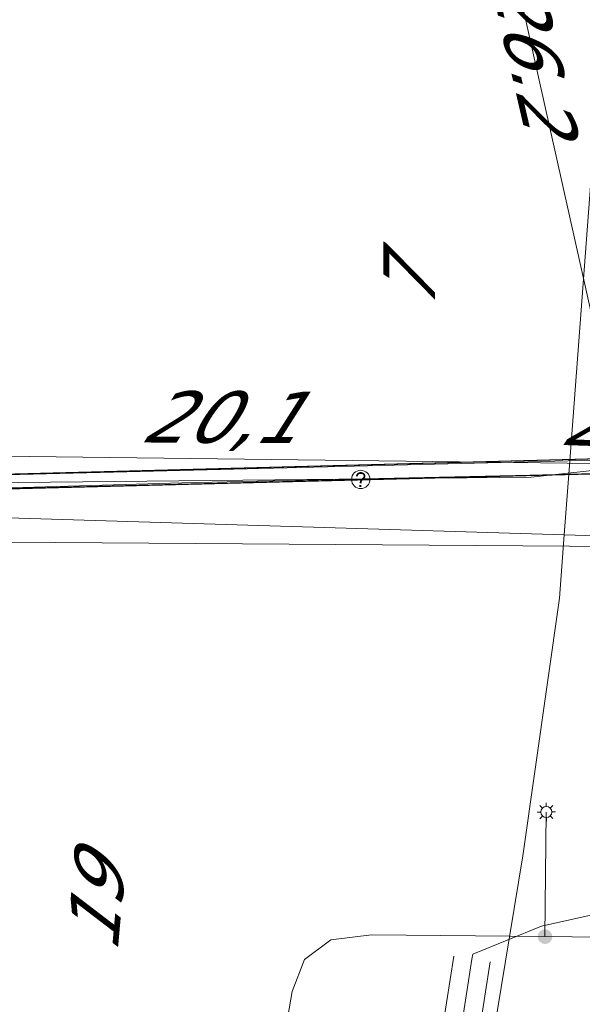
# Model space of a CAD drawing. Header units: metres. Extents: x 124576 to 133557, y 395865 to 402386.
# Tile 288 of 447: x 128449 to 128465, y 402170 to 402197. Entities that reach past the tile are written whole.
import ezdxf
from ezdxf.enums import TextEntityAlignment as Align

# ---------------------------------------------------------------- set-up
doc = ezdxf.new("R2010")
doc.units = ezdxf.units.M
doc.header["$MEASUREMENT"] = 0
for name, color, linetype, lineweight, true_color in [('LG_Datatransport_Blauw_Glas_Zuid', 3, 'Continuous', 13, 0x00ff00), ('LG_Datatransport_Eurofiber_Nederland_BV', 3, 'Continuous', 13, 0x00ff00), ('LG_Datatransport_KPN_BV', 3, 'Continuous', 13, 0x00ff00), ('LG_Datatransport_Tele2_Nederland_BV', 3, 'Continuous', 13, 0x00ff00), ('LG_Datatransport_Ziggo_BV', 3, 'Continuous', 13, 0x00ff00), ('LG_Laag_Spanning_Enexis_Netbeheer_BV', 7, 'Continuous', 13, 0x960000), ('LG_unet-4_Brabant_Water', 5, 'Continuous', 13, 0x0000ff)]:
    doc.layers.add(name, color=color, linetype=linetype, lineweight=lineweight, true_color=true_color)
for name, color, linetype, lineweight in [('LG_Datatransport_P_KPN_BV', 7, 'Continuous', 0), ('LG_Laag_Spanning_P_Enexis_Netbeheer_BV', 7, 'Continuous', 0), ('LG_n00003_Spitters_Electrotechniek_BV', 7, 'Continuous', 13), ('MV_Datatransport', 7, 'Continuous', 0), ('MV_Midden_Spanning', 7, 'Continuous', 0), ('MV_Midden_Spanning_pijl', 7, 'Continuous', 0), ('MV_unet-4', 7, 'Continuous', 0)]:
    doc.layers.add(name, color=color, linetype=linetype, lineweight=lineweight)
doc.styles.add('Klic_Annotatie', font='verdanai.ttf', dxfattribs={"oblique": 20, "height": 1.4})

# ---------------------------------------------------------------- blocks, each defined once
blk = doc.blocks.new('Mof')
at = {"layer": 'LG_Laag_Spanning_P_Enexis_Netbeheer_BV'}
h = blk.add_hatch(color=256, dxfattribs=at)
edge = h.paths.add_edge_path()
edge.add_arc((0, 0), 2, 0, 360)
blk = doc.blocks.new('Streetlight')
at = {"layer": 'LG_Laag_Spanning_P_Enexis_Netbeheer_BV'}
for p, q in [((-1.77, 1.77), (-1.06, 1.06)), ((0, 2.5), (0, 1.5)), ((1.77, 1.77), (1.06, 1.06)), ((-1.06, -1.06), (-1.77, -1.77)), ((0, -1.5), (0, -2.5)), ((1.06, -1.06), (1.77, -1.77))]:
    blk.add_line(p, q, dxfattribs=at)
at = {"layer": 'LG_Laag_Spanning_P_Enexis_Netbeheer_BV', "flags": 128}
for points in [[(-2.5, 0), (-1.5, 0)], [(1.5, 0), (2.5, 0)]]:
    blk.add_lwpolyline(points, dxfattribs=at)
at = {"layer": 'LG_Laag_Spanning_P_Enexis_Netbeheer_BV'}
blk.add_circle((0, 0), 1.5, dxfattribs=at)
blk = doc.blocks.new('Onbekend_3')
at = {"layer": 'LG_Datatransport_P_KPN_BV'}
blk.add_hatch(color=256, dxfattribs=at).paths.add_polyline_path([(-0.25, -1.07, -0.262633), (0.23, 0.15), (0.59, 0.47, 0.379827), (0.7, 1.26), (0.69, 1.26, 0.228508), (-0.03, 1.53), (-0.03, 1.52, 0.459053), (-0.82, 0.79), (-1.29, 0.85, -0.414214), (-0.08, 2, -0.243799), (1.09, 1.52, -0.379827), (0.9, 0.11), (0.54, -0.2, 0.262633), (0.23, -1.08), (-0.17, -1.07)])
blk.add_circle((0, 0), 2.5, dxfattribs=at)
at = {"layer": 'LG_Datatransport_P_KPN_BV', "extrusion": (0, 0, -1)}
blk.add_solid([(0.34, -2.06), (-0.21, -2.06), (0.34, -1.51), (-0.21, -1.51)], dxfattribs=at)

msp = doc.modelspace()

# ---------------------------------------------------------------- linework, layer by layer
at = {"layer": 'LG_Datatransport_Blauw_Glas_Zuid', "flags": 128}
msp.add_lwpolyline([(128556.5, 402106.3), (128552.3, 402110.7), (128548.6, 402114.8), (128536.9, 402127.4), (128533.9, 402130.7), (128531, 402134), (128529, 402136.1), (128517.7, 402147.4), (128511.7, 402153.1), (128505.7, 402158.8), (128496.6, 402168.3), (128488, 402177.5), (128486.3, 402180.6), (128483.8, 402188.1), (128482.8, 402188.1), (128475.4, 402188.2), (128468.7, 402188.3), (128467.3, 402184.7), (128453.7, 402184.4), (128440.1, 402184), (128415, 402184.4), (128390, 402184.8)], dxfattribs=at)
at = {"layer": 'LG_Datatransport_Eurofiber_Nederland_BV', "flags": 128}
for points in [[(128432.3, 402185.3), (128432.9, 402185.28), (128433.86, 402184.62), (128436.2, 402184.5), (128440.62, 402184.41), (128468.19, 402185.14), (128471.52, 402190.82), (128467.14, 402209.54), (128457.33, 402254.05), (128445, 402309.6), (128456.9, 402312.2), (128455.3, 402315.5), (128454.377, 402319.731)], [(128432.301, 402185.3), (128432.905, 402185.284), (128433.858, 402184.616), (128436.2, 402184.5), (128440.2, 402184.4), (128468.2, 402185.1), (128471.5, 402190.8), (128467.1, 402209.5), (128445.1, 402309.4), (128456.9, 402312.2), (128455.3, 402315.5), (128454.367, 402319.731)], [(128432.301, 402185.3), (128432.905, 402185.284), (128433.858, 402184.616), (128436.2, 402184.5), (128440.617, 402184.413), (128468.193, 402185.141), (128471.517, 402190.823), (128467.139, 402209.537), (128457.326, 402254.049), (128445, 402309.6), (128456.9, 402312.2), (128455.3, 402315.5), (128454.377, 402319.731)], [(128432.33, 402185.28), (128432.9, 402185.28), (128433.86, 402184.62), (128436.2, 402184.5), (128440.2, 402184.4), (128468.2, 402185.1), (128471.5, 402190.8), (128467.1, 402209.5), (128445.1, 402309.4), (128456.9, 402312.2), (128455.3, 402315.5), (128454.367, 402319.731)], [(128432.3, 402185.3), (128432.9, 402185.28), (128433.86, 402184.62), (128436.2, 402184.5), (128440.16, 402184.41), (128468.19, 402185.14), (128471.52, 402190.82), (128485.19, 402194.36), (128485.15, 402185.59), (128486.31, 402180.62), (128487.96, 402177.47), (128492.54, 402172.63), (128496.31, 402168.65), (128501.82, 402162.89), (128528.71, 402136.43), (128597.85, 402062), (128619.54, 402038.41), (128633.67, 402023.52), (128653.28, 402002.81), (128662.17, 401993.69), (128667.25, 401989.52), (128669.07, 401988.11), (128684.3, 401978.98), (128713.69, 401962.11)], [(128432.301, 402185.3), (128432.905, 402185.284), (128433.858, 402184.616), (128436.2, 402184.5), (128440.164, 402184.409), (128468.193, 402185.141), (128471.517, 402190.823), (128485.187, 402194.358), (128485.148, 402185.59), (128486.306, 402180.619), (128487.958, 402177.466), (128492.542, 402172.63), (128496.314, 402168.65), (128501.817, 402162.887), (128528.706, 402136.426), (128597.847, 402061.998), (128619.54, 402038.41), (128633.67, 402023.524), (128653.284, 402002.814), (128662.165, 401993.694), (128667.249, 401989.52), (128669.074, 401988.114), (128684.302, 401978.981), (128713.689, 401962.111)]]:
    msp.add_lwpolyline(points, dxfattribs=at)
at = {"layer": 'LG_Datatransport_KPN_BV', "flags": 128}
for points in [[(128466.04, 402210.161), (128464.822, 402192.598), (128464.221, 402184.637), (128464.097, 402182.99), (128463.967, 402181.262), (128462.975, 402174.259), (128462.033, 402168.535), (128460.541, 402159.919), (128459.381, 402152.923), (128458.324, 402147.544), (128457.577, 402143.582), (128457.025, 402140.914), (128455.993, 402136.573), (128454.642, 402130.853), (128454.384, 402129.792), (128453.036, 402126.072), (128450.958, 402120.133), (128449.92, 402117.459), (128447.928, 402112.454), (128445.435, 402106.503)], [(128469.04, 402189.318), (128469.04, 402189.318), (128467.332, 402184.717), (128464.221, 402184.637), (128458.565, 402184.493)], [(128458.565, 402184.493), (128447.906, 402184.22), (128440.029, 402184.018), (128405.752, 402185.125), (128405.751, 402185.125), (128389.977, 402185.517), (128389.975, 402185.517), (128340.104, 402187.317), (128320.107, 402187.776), (128319.017, 402187.689)], [(128467.332, 402184.717), (128464.221, 402184.637), (128458.565, 402184.493)], [(128458.565, 402184.493), (128447.906, 402184.22), (128444.224, 402183.603), (128444.189, 402183.597)], [(128470.908, 402182.782), (128464.097, 402182.99), (128444.224, 402183.596), (128444.189, 402183.597)]]:
    msp.add_lwpolyline(points, dxfattribs=at)
at = {"layer": 'LG_Datatransport_Tele2_Nederland_BV', "flags": 128}
msp.add_lwpolyline([(128468, 402194.4), (128469.2, 402194.1), (128469.7, 402191), (128467.3, 402184.7), (128440.1, 402184), (128390, 402184.8)], dxfattribs=at)
msp.add_lwpolyline([(128468, 402194.4), (128469.2, 402194.1), (128469.7, 402191), (128467.3, 402184.7), (128440.1, 402184), (128390, 402184.8)], dxfattribs=at)
at = {"layer": 'LG_Datatransport_Ziggo_BV', "flags": 128}
for points in [[(128390.59, 402209.053), (128387.032, 402203.853), (128387.12, 402188.761), (128388.028, 402186.072), (128407.673, 402185.749), (128422.745, 402185.458), (128446.646, 402184.381), (128463.198, 402184.554), (128471.677, 402185.478), (128475.032, 402185.909), (128484.274, 402187.245), (128482.151, 402195.195), (128479.205, 402207.562), (128476.304, 402221.503), (128473.667, 402233.909), (128474.644, 402234.124)], [(128405.795, 402207.93), (128407.199, 402189.053), (128407.991, 402188.617), (128407.673, 402185.749), (128422.745, 402185.458), (128446.646, 402184.381), (128463.198, 402184.554), (128471.677, 402185.478), (128475.032, 402185.909), (128484.274, 402187.245), (128482.151, 402195.195), (128479.205, 402207.562), (128476.304, 402221.503), (128473.667, 402233.909), (128474.644, 402234.124)], [(128407.673, 402185.749), (128422.745, 402185.458), (128446.646, 402184.381), (128463.198, 402184.554), (128471.677, 402185.478)]]:
    msp.add_lwpolyline(points, dxfattribs=at)
at = {"layer": 'LG_Laag_Spanning_Enexis_Netbeheer_BV'}
msp.add_line((128463.574, 402172.062), (128463.61, 402175.45), dxfattribs=at)
at = {"layer": 'LG_Laag_Spanning_Enexis_Netbeheer_BV', "flags": 128}
for points in [[(128454.549, 402155.047), (128454.186, 402155.508), (128454.165, 402155.713), (128456.276, 402168.11), (128456.703, 402170.568), (128457.04, 402171.441), (128457.756, 402171.971), (128458.86, 402172.112), (128463.574, 402172.062), (128465.81, 402172.038), (128466.725, 402172.18), (128467.566, 402172.58), (128468.243, 402173.014), (128469.302, 402173.911), (128469.424, 402174.046), (128470.385, 402174.272), (128479.732, 402171.519), (128480.635, 402171.313), (128480.937, 402171.181), (128481.079, 402170.917), (128481.067, 402170.498), (128480.58, 402164.433)], [(128456.276, 402168.11), (128456.703, 402170.568), (128457.04, 402171.441), (128457.756, 402171.971), (128458.86, 402172.112), (128463.574, 402172.062), (128465.81, 402172.038), (128466.725, 402172.18), (128467.566, 402172.58), (128468.243, 402173.014), (128469.302, 402173.911), (128469.424, 402174.046), (128470.385, 402174.272)]]:
    msp.add_lwpolyline(points, dxfattribs=at)
at = {"layer": 'LG_n00003_Spitters_Electrotechniek_BV'}
for p, q in [((128467.292, 402173.191), (128463.477, 402172.35)), ((128463.477, 402172.35), (128461.612, 402171.59)), ((128456.363, 402141.085), (128461.096, 402171.527)), ((128461.612, 402171.59), (128461.59, 402171.45)), ((128461.59, 402171.45), (128456.848, 402140.948)), ((128457.332, 402140.81), (128462.084, 402171.373))]:
    msp.add_line(p, q, dxfattribs=at)
at = {"layer": 'LG_unet-4_Brabant_Water', "flags": 128}
for points in [[(128449, 402182.79), (128465.51, 402182.67), (128469.03, 402189.25), (128466.41, 402203.37), (128458.83, 402244.29), (128451.49, 402277.31), (128444.77, 402307.79), (128442.043, 402320.812)], [(128378.91, 402186), (128394.01, 402185.81), (128402.02, 402185.71), (128432.38, 402185.33), (128449.55, 402185.12), (128464.91, 402184.93), (128465.74, 402185.27), (128468.67, 402190.39), (128448.41, 402282.03), (128444.81, 402298.29), (128444.24, 402298.92), (128444.09, 402299.6)]]:
    msp.add_lwpolyline(points, dxfattribs=at)
at = {"layer": 'MV_Midden_Spanning_pijl'}
msp.add_line((128460.386, 402208.915), (128466.07, 402183.452), dxfattribs=at)

# ---------------------------------------------------------------- block references
at = {"layer": 'LG_Datatransport_P_KPN_BV', "xscale": 0.1, "yscale": 0.1, "zscale": 0.1}
msp.add_blockref('Onbekend_3', (128458.565, 402184.493), dxfattribs=at)
msp.add_blockref('Onbekend_3', (128458.565, 402184.493), dxfattribs=at)
msp.add_blockref('Onbekend_3', (128458.565, 402184.493), dxfattribs=at)
msp.add_blockref('Onbekend_3', (128458.565, 402184.493), dxfattribs=at)
at = {"layer": 'LG_Laag_Spanning_P_Enexis_Netbeheer_BV', "xscale": 0.1, "yscale": 0.1, "zscale": 0.1, "rotation": 271}
msp.add_blockref('Streetlight', (128463.61, 402175.45), dxfattribs=at)
at = {"layer": 'LG_Laag_Spanning_P_Enexis_Netbeheer_BV', "xscale": 0.1, "yscale": 0.1, "zscale": 0.1}
msp.add_blockref('Mof', (128463.574, 402172.062), dxfattribs=at)

# ---------------------------------------------------------------- texts
at = {"layer": 'MV_Datatransport', "style": 'Klic_Annotatie', "oblique": 20}
for s, rotation, p in [('7', 90, (128459.884, 402189.638)), ('20,1', 359.8, (128454.67, 402186.192)), ('2,6', 358.1, (128465.481, 402186.084))]:
    msp.add_text(s, height=1.4, rotation=rotation, dxfattribs=at).set_placement(p, align=Align.MIDDLE_CENTER)
at = {"layer": 'MV_Midden_Spanning', "style": 'Klic_Annotatie', "oblique": 20}
msp.add_text('26.2', height=1.4, rotation=283, dxfattribs=at).set_placement((128463.228, 402196.184), align=Align.MIDDLE_CENTER)
at = {"layer": 'MV_unet-4', "style": 'Klic_Annotatie', "oblique": 20}
msp.add_text('19', height=1.4, rotation=84.9, dxfattribs=at).set_placement((128451.36, 402172.82), align=Align.MIDDLE_CENTER)

doc.saveas('drawing.dxf')
